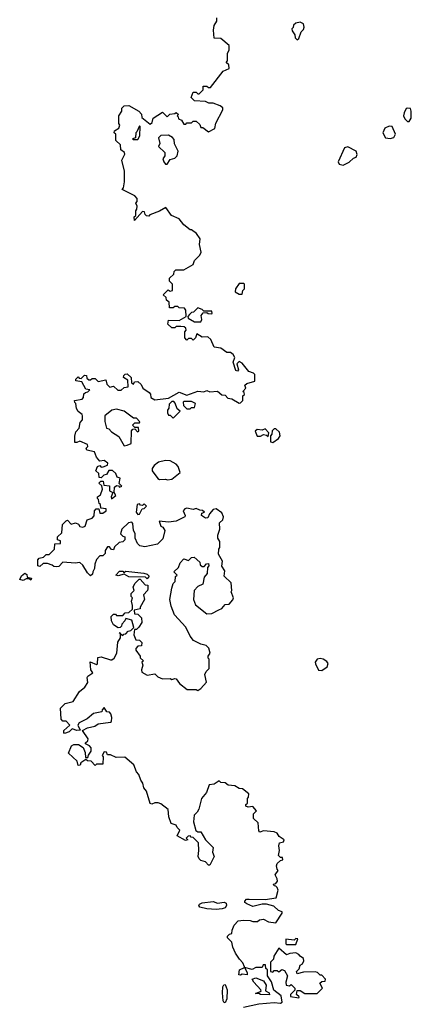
# Model space of a CAD drawing. Extents: x 1980017 to 2252640, y 74400 to 266395.
# Tile 283 of 388: x 2144232 to 2146790, y 212640 to 219074. Entities that reach past the tile are written whole.
import ezdxf

# ---------------------------------------------------------------- set-up
doc = ezdxf.new("R2010")
doc.units = 0

msp = doc.modelspace()

# ---------------------------------------------------------------- linework, layer by layer
at = {"layer": '0CON20XD'}
for points in [[(2144710, 215465), (2144708.3, 215451.7), (2144695, 215440), (2144675, 215460), (2144645, 215510), (2144625, 215527.5), (2144595, 215522.5), (2144515, 215530), (2144488.3, 215501.7), (2144475, 215497.5), (2144455, 215500), (2144445, 215510), (2144415, 215520), (2144385, 215520), (2144365, 215500), (2144350, 215505), (2144350, 215545), (2144360, 215555), (2144388.3, 215561.7), (2144405, 215580), (2144425, 215580), (2144460, 215615), (2144461.7, 215648.3), (2144498.3, 215651.7), (2144498.3, 215668.3), (2144480, 215675), (2144480, 215695), (2144508.3, 215721.7), (2144512.5, 215775), (2144535, 215800), (2144545, 215802.5), (2144568.3, 215778.3), (2144596.7, 215786.7), (2144616.4, 215776.4), (2144625, 215762.5), (2144645, 215757.5), (2144660, 215765), (2144672.5, 215805), (2144705, 215817.5), (2144718.3, 215831.7), (2144720, 215865), (2144731.7, 215878.3), (2144748.3, 215878.3), (2144755, 215850), (2144775, 215850), (2144797.5, 215865), (2144797, 215877), (2144761.7, 215881.7), (2144760, 215905), (2144751.7, 215911.7), (2144747.5, 215937.5), (2144740, 215945), (2144740, 215955), (2144760, 215970), (2144772.5, 216005), (2144768.3, 216028.3), (2144750, 216045), (2144761.7, 216058.3), (2144778.3, 216058.3), (2144781.7, 216031.7), (2144818.3, 216028.3), (2144820, 215995), (2144840, 215985), (2144830, 215955), (2144832.5, 215942.5), (2144860, 215965), (2144850, 215985), (2144851.7, 216018.3), (2144865, 216030), (2144878.3, 216028.3), (2144885, 216020), (2144900, 216025), (2144882.5, 216042.5), (2144888.3, 216078.3), (2144870, 216085), (2144859.3, 216109.3), (2144837.7, 216127.7), (2144815, 216127.5), (2144798.3, 216101.7), (2144781.7, 216098.3), (2144765, 216080), (2144751.7, 216081.7), (2144748.3, 216108.3), (2144730, 216125), (2144740, 216155), (2144755, 216160), (2144765, 216150), (2144777, 216153), (2144805, 216162.5), (2144807.5, 216175), (2144785, 216192.5), (2144755, 216190), (2144733.3, 216215), (2144720, 216250), (2144670.7, 216260.7), (2144667.5, 216275), (2144677.5, 216285), (2144675, 216297.5), (2144625, 216320), (2144605, 216310), (2144591.7, 216311.7), (2144593, 216353), (2144598.3, 216381.7), (2144620, 216405), (2144628.3, 216441.7), (2144641.7, 216458.3), (2144642.5, 216485), (2144640, 216495), (2144613.6, 216513.6), (2144603, 216533), (2144600, 216565), (2144591.7, 216571.7), (2144590, 216585), (2144640, 216595), (2144650, 216605), (2144651.7, 216628.3), (2144661.7, 216638.3), (2144678.3, 216641.7), (2144690, 216655), (2144665, 216660), (2144638.3, 216708.3), (2144600, 216715), (2144600, 216725), (2144615, 216740), (2144621.7, 216731.7), (2144635, 216730), (2144655, 216750), (2144668.3, 216748.3), (2144671.7, 216731.7), (2144685, 216720), (2144695, 216720), (2144705, 216730), (2144725, 216730), (2144745, 216710), (2144795, 216720), (2144801.7, 216691.7), (2144821.7, 216671.7), (2144845, 216680), (2144873, 216653), (2144895, 216652.5), (2144915, 216670), (2144940, 216675), (2144938.3, 216718.3), (2144910, 216735), (2144911.7, 216748.3), (2144921.7, 216758.3), (2144935, 216760), (2144960, 216735), (2144961.7, 216701.7), (2144975, 216692.5), (2144981.7, 216708.3), (2145005, 216710), (2145025, 216690), (2145037, 216667), (2145078.3, 216638.3), (2145087, 216627), (2145090, 216605), (2145115, 216590), (2145205, 216600), (2145275, 216640), (2145325, 216620), (2145395, 216647.5), (2145435, 216642.5), (2145455, 216650), (2145475, 216642.5), (2145525, 216647.5), (2145551.7, 216621.7), (2145575, 216620), (2145591.7, 216601.7), (2145617, 216597), (2145665, 216567.5), (2145675, 216570), (2145690, 216585), (2145690, 216615), (2145700, 216625), (2145698.3, 216638.3), (2145690, 216645), (2145710, 216665), (2145703.9, 216686.1), (2145715, 216696.7), (2145768.3, 216711.7), (2145767.5, 216755), (2145760, 216765), (2145730, 216775), (2145685, 216830), (2145665, 216840), (2145650, 216825), (2145662.5, 216785), (2145655, 216777.5), (2145645, 216782.5), (2145627.5, 216835), (2145637, 216867), (2145626.4, 216886.4), (2145608.3, 216898.3), (2145585, 216900), (2145545, 216927.5), (2145503.6, 216933.6), (2145480, 216985), (2145461.7, 217001.7), (2145425, 217000), (2145390, 217020), (2145380, 216995), (2145365, 216980), (2145355, 216990), (2145335, 216990), (2145325, 216980), (2145310, 216995), (2145310, 217035), (2145320, 217045), (2145318.3, 217058.3), (2145307, 217067), (2145285, 217070), (2145255, 217070), (2145245, 217060), (2145225, 217060), (2145200, 217085), (2145205, 217110), (2145275, 217107.5), (2145320, 217135), (2145317.5, 217175), (2145308.3, 217188.3), (2145275, 217190), (2145265, 217200), (2145245, 217200), (2145235, 217190), (2145211.7, 217191.7), (2145208.3, 217228.3), (2145191.7, 217241.7), (2145188.3, 217258.3), (2145170, 217275), (2145201.7, 217308.3), (2145215, 217300), (2145230, 217305), (2145230, 217345), (2145210, 217365), (2145210, 217385), (2145238.3, 217411.7), (2145241.7, 217428.3), (2145251.7, 217438.3), (2145305, 217440), (2145366.4, 217473.6), (2145375, 217500), (2145410, 217535), (2145417.5, 217555), (2145407.5, 217605), (2145411.7, 217641.7), (2145386.4, 217676.4), (2145355, 217700), (2145345, 217700), (2145305, 217732.5), (2145275, 217772.5), (2145223.6, 217793.6), (2145187, 217847), (2145145, 217822.5), (2145081.7, 217798.3), (2145075, 217790), (2145061.7, 217791.7), (2145051.7, 217801.7), (2145048.3, 217818.3), (2145035, 217820), (2144981.7, 217761.7), (2144980, 217785), (2144990, 217795), (2144990, 217825), (2144997.5, 217835), (2145000, 217855), (2144990, 217875), (2145000, 217885), (2145000, 217905), (2144985, 217922.5), (2144902.5, 217965), (2144910, 217975), (2144917.5, 218015), (2144917.5, 218085), (2144900, 218155), (2144920, 218195), (2144917.5, 218205), (2144893, 218223), (2144890, 218255), (2144860, 218285), (2144860, 218325), (2144850, 218335), (2144851.7, 218348.3), (2144880, 218365), (2144887.5, 218385), (2144880, 218395), (2144880, 218445), (2144900, 218475), (2144900, 218495), (2144915, 218510), (2144945, 218512.5), (2145010, 218475), (2145027, 218457), (2145030, 218435), (2145085, 218390), (2145098.3, 218401.7), (2145105, 218430), (2145165, 218470), (2145195, 218440), (2145213, 218457), (2145245, 218460), (2145255, 218467.5), (2145270, 218455), (2145260, 218445), (2145268.3, 218438.3), (2145270, 218425), (2145288.3, 218418.3), (2145305, 218390), (2145318.3, 218391.7), (2145325, 218400), (2145355, 218400), (2145365, 218410), (2145385, 218410), (2145408.3, 218388.3), (2145415, 218370), (2145428.3, 218368.3), (2145465, 218340), (2145506.4, 218363.6), (2145513, 218397), (2145560, 218485), (2145558.3, 218498.3), (2145541.7, 218511.7), (2145495, 218527.5), (2145468.3, 218528.3), (2145445, 218540), (2145375, 218542.5), (2145352.5, 218565), (2145365, 218600), (2145385, 218600), (2145395, 218590), (2145405, 218590), (2145430, 218615), (2145431.7, 218638.3), (2145455, 218640), (2145465, 218630), (2145478.3, 218631.7), (2145561.7, 218738.3), (2145600, 218755), (2145598.3, 218778.3), (2145580, 218795), (2145590, 218805), (2145590, 218855), (2145600, 218875), (2145600, 218905), (2145545, 218950), (2145503, 218953), (2145497.5, 219005), (2145503.6, 219036.4), (2145520, 219065), (2145520, 219085)], [(2146045, 218942.5), (2146055, 218950), (2146070, 218995), (2146085, 219010), (2146090, 219025), (2146086.4, 219046.4), (2146065, 219057.5), (2146035, 219050), (2146021.7, 219038.3), (2146018.3, 219021.7), (2146010, 219015), (2146011.7, 219001.7), (2146030, 218975), (2146032.5, 218955), (2146045, 218942.5)], [(2146775, 218407.5), (2146789.3, 218430.7), (2146790, 218475), (2146785, 218492.5), (2146765, 218496.7), (2146757, 218493), (2146742.5, 218465), (2146740, 218445), (2146747.5, 218425), (2146765, 218407.5), (2146775, 218407.5)], [(2145005, 218290), (2145017.5, 218315), (2145020, 218375), (2145015, 218380), (2144998.3, 218341.7), (2144990, 218335), (2144988.3, 218301.7), (2144970, 218295), (2144975, 218290), (2145005, 218290)], [(2146653, 218297), (2146675, 218303.3), (2146686.7, 218325), (2146665.9, 218375.9), (2146645, 218378.8), (2146616.1, 218363.9), (2146603.8, 218335), (2146620.7, 218300.7), (2146653, 218297)], [(2145195, 218130), (2145215, 218160), (2145245, 218170), (2145260, 218185), (2145267.5, 218215), (2145243.6, 218263.6), (2145241.7, 218291.7), (2145230, 218305), (2145205, 218320), (2145155, 218317.5), (2145138.3, 218301.7), (2145147.5, 218265), (2145140, 218245), (2145180, 218205), (2145180, 218185), (2145167.5, 218165), (2145173.9, 218143.9), (2145185, 218130), (2145195, 218130)], [(2146345, 218123.8), (2146385, 218142.5), (2146411.7, 218168.3), (2146430, 218175), (2146436.7, 218193.3), (2146430, 218215), (2146375, 218242), (2146354.1, 218235.9), (2146312.5, 218145), (2146319.3, 218129.3), (2146345, 218123.8)], [(2145685, 217280), (2145690, 217305), (2145700, 217315), (2145700, 217345), (2145695, 217350), (2145665, 217350), (2145642.5, 217315), (2145640, 217295), (2145665, 217280), (2145685, 217280)], [(2145415, 217100), (2145422.5, 217115), (2145418.3, 217141.7), (2145431.7, 217158.3), (2145455, 217160), (2145463, 217153), (2145485, 217152.5), (2145490, 217155), (2145488.3, 217168.3), (2145435, 217170), (2145425, 217180), (2145395, 217190), (2145368.3, 217161.7), (2145355, 217160), (2145341.7, 217148.3), (2145330, 217135), (2145333, 217123), (2145375, 217100), (2145415, 217100)], [(2145235, 216470), (2145280, 216515), (2145261.7, 216531.7), (2145248.3, 216568.3), (2145238.3, 216578.3), (2145225, 216580), (2145208.3, 216561.7), (2145207.5, 216535), (2145198.3, 216521.7), (2145197.5, 216505), (2145205, 216490), (2145215, 216490), (2145235, 216470)], [(2145345, 216530), (2145355, 216540), (2145375, 216540), (2145380, 216565), (2145355, 216580), (2145305, 216580), (2145300, 216575), (2145301.7, 216551.7), (2145325, 216530), (2145345, 216530)], [(2144915, 216290), (2144935, 216292.5), (2144960, 216305), (2144961.7, 216388.3), (2144971.7, 216398.3), (2144985, 216400), (2145001.7, 216381.7), (2145010, 216385), (2145008.3, 216408.3), (2144985, 216410), (2144970, 216425), (2144985, 216440), (2145015, 216440), (2145017.5, 216445), (2144995, 216470), (2144975, 216470), (2144915, 216516.2), (2144865, 216528.8), (2144835, 216523.3), (2144787.5, 216485), (2144788.3, 216448.3), (2144800, 216405), (2144815, 216400), (2144831.7, 216381.7), (2144879.3, 216349.3), (2144915, 216290)], [(2145855, 216350), (2145860, 216375), (2145835, 216400), (2145815, 216392.5), (2145783.9, 216396.1), (2145770, 216385), (2145783, 216353), (2145805, 216352.5), (2145825, 216362.5), (2145845, 216360), (2145855, 216350)], [(2145885, 216310), (2145923, 216337), (2145932.5, 216355), (2145928.3, 216378.3), (2145905, 216400), (2145895, 216400), (2145881.7, 216388.3), (2145880, 216365), (2145870, 216355), (2145870, 216315), (2145885, 216310)], [(2145197, 216067), (2145225, 216072.5), (2145280, 216115), (2145266.7, 216155), (2145255, 216170), (2145215, 216191.2), (2145185, 216193.8), (2145138.3, 216181.7), (2145109.6, 216160.5), (2145098.3, 216141.7), (2145096.7, 216125), (2145135, 216076.7), (2145145, 216070), (2145185, 216072.5), (2145197, 216067)], [(2145737, 213187), (2145755, 213180), (2145785, 213180), (2145798.3, 213191.7), (2145825, 213196.7), (2145858.3, 213178.3), (2145905, 213172.5), (2145947.5, 213235), (2145947.5, 213245), (2145922.2, 213252.2), (2145891.7, 213281.7), (2145845, 213293.8), (2145815, 213293.8), (2145755, 213280), (2145716, 213296), (2145703.3, 213305), (2145702.5, 213315), (2145714, 213326), (2145732, 213328), (2145835, 213324), (2145907.5, 213335), (2145920.8, 213385), (2145915, 213402.5), (2145905, 213412.5), (2145893.6, 213413.6), (2145890, 213425), (2145905, 213430), (2145916.1, 213443.9), (2145915, 213460), (2145900, 213485), (2145920, 213515), (2145913, 213523), (2145910, 213545), (2145915, 213560), (2145935, 213580), (2145950, 213585), (2145948.3, 213598.3), (2145935, 213600), (2145923, 213613), (2145930, 213645), (2145923.8, 213676.2), (2145930, 213695), (2145955, 213702.5), (2145960, 213715), (2145926.7, 213736.7), (2145915, 213757.5), (2145895, 213767.5), (2145825, 213772.5), (2145800, 213765), (2145793.6, 213773.6), (2145790, 213825), (2145760, 213855), (2145760, 213885), (2145780, 213905), (2145755, 213933.3), (2145725, 213927.5), (2145710, 213935), (2145710, 213945), (2145720, 213955), (2145720, 213985), (2145727, 213993), (2145730, 214015), (2145687, 214047), (2145665, 214050), (2145637, 214067), (2145595, 214072.5), (2145575, 214087.5), (2145545, 214090), (2145535, 214100), (2145501.7, 214078.3), (2145470, 214075), (2145452.5, 214025), (2145420, 213985), (2145402.5, 213915), (2145392.5, 213895), (2145372.5, 213875), (2145367.5, 213832.5), (2145382.5, 213775), (2145395, 213767.5), (2145416.4, 213766.4), (2145446.7, 213715), (2145496.2, 213665), (2145491.2, 213635), (2145502.5, 213605), (2145475, 213550), (2145465, 213550), (2145445, 213570), (2145415, 213580), (2145405, 213590), (2145397.5, 213605), (2145403.3, 213645), (2145400, 213695), (2145365, 213730), (2145351.7, 213731.7), (2145345, 213740), (2145331.7, 213738.3), (2145320, 213725), (2145330, 213715), (2145315, 213710), (2145261.7, 213741.7), (2145277.5, 213777.5), (2145260, 213795), (2145255, 213810), (2145221.7, 213821.7), (2145207.5, 213865), (2145203, 213913), (2145155, 213950), (2145137, 213957), (2145115, 213957.5), (2145095, 213947.5), (2145085, 213952.5), (2145061.7, 214031.7), (2145042.5, 214055), (2145037.5, 214085), (2145023.3, 214105), (2145010.7, 214140.7), (2144995, 214160), (2144977.5, 214205), (2144920, 214255), (2144863, 214253), (2144825, 214270), (2144805, 214270), (2144798.3, 214288.3), (2144785, 214290), (2144770, 214265), (2144777.5, 214257.5), (2144775, 214210), (2144735, 214210), (2144725, 214200), (2144698.3, 214228.3), (2144675, 214230), (2144665, 214240), (2144631.7, 214218.3), (2144628.3, 214201.7), (2144615, 214200), (2144608.3, 214228.3), (2144551.7, 214281.7), (2144570.7, 214329.3), (2144585, 214337.5), (2144617.5, 214337.5), (2144647.5, 214317.5), (2144660, 214285), (2144661.7, 214251.7), (2144678.3, 214251.7), (2144681.7, 214268.3), (2144700, 214295), (2144700, 214315), (2144688.3, 214328.3), (2144661.7, 214341.7), (2144661.7, 214348.3), (2144678.3, 214361.7), (2144680, 214375), (2144641.7, 214428.3), (2144675, 214447.5), (2144723.6, 214456.4), (2144745, 214472.5), (2144825, 214482.5), (2144831.7, 214488.3), (2144833.3, 214515), (2144828.3, 214538.3), (2144818.3, 214548.3), (2144801.7, 214551.7), (2144785, 214580), (2144770, 214565), (2144768.3, 214551.7), (2144715, 214540), (2144673.6, 214506.4), (2144620.7, 214479.3), (2144612.5, 214465), (2144628.3, 214431.7), (2144605, 214430), (2144575, 214440), (2144555, 214420), (2144525, 214410), (2144520, 214415), (2144521.7, 214428.3), (2144560, 214465), (2144535, 214490), (2144515, 214490), (2144502.5, 214502.5), (2144500, 214575), (2144530, 214605), (2144581.7, 214618.3), (2144623.8, 214685), (2144658.3, 214711.7), (2144677, 214743), (2144673.3, 214775), (2144677.5, 214785), (2144710, 214805), (2144697.5, 214825), (2144691.7, 214878.3), (2144735, 214860), (2144740, 214865), (2144743, 214907), (2144765, 214910), (2144825, 214890), (2144835, 214890), (2144849.3, 214900.7), (2144867.5, 214935), (2144873.6, 215006.4), (2144890, 215035), (2144890, 215060), (2144881.7, 215068.3), (2144888.3, 215068.3), (2144890, 215060), (2144905, 215050), (2144911.7, 215058.3), (2144925, 215060), (2144941.7, 215078.3), (2144958.3, 215081.7), (2144978.3, 215101.7), (2144965, 215150), (2144925, 215160), (2144920, 215145), (2144900, 215125), (2144898.3, 215111.7), (2144888.3, 215101.7), (2144875, 215100), (2144845, 215120), (2144832.5, 215145), (2144830, 215175), (2144845, 215190), (2144858.3, 215188.3), (2144865, 215180), (2144905, 215180), (2144921.7, 215198.3), (2144945, 215200), (2144968.3, 215221.7), (2144970, 215245), (2144962.5, 215275), (2144970, 215295), (2144960, 215305), (2144960, 215325), (2144980, 215345), (2144972.5, 215365), (2144985, 215390), (2145011.7, 215418.3), (2145018.3, 215418.3), (2145051.7, 215381.7), (2145068.3, 215378.3), (2145070, 215355), (2145067.5, 215345), (2145040, 215315), (2145047.5, 215285), (2145020, 215235), (2145020, 215225), (2144980, 215215), (2144981.7, 215191.7), (2145005, 215190), (2145027.5, 215165), (2145030, 215135), (2145010, 215105), (2144995, 215090), (2144981.7, 215088.3), (2144977.5, 215055), (2144991.7, 215021.7), (2145015, 215020), (2145030, 215005), (2145028.3, 214981.7), (2145005, 214980), (2144990, 214965), (2144990, 214955), (2145020, 214915), (2145020, 214905), (2145040, 214885), (2145030, 214875), (2145037.5, 214855), (2145027.5, 214825), (2145030, 214810), (2145065, 214790), (2145115, 214800), (2145135, 214780), (2145165, 214767.5), (2145215, 214770), (2145225, 214762.5), (2145245, 214770), (2145255, 214767.5), (2145277, 214737), (2145326.4, 214696.4), (2145385, 214697.5), (2145395, 214690), (2145416.4, 214703.6), (2145452.5, 214745), (2145442.5, 214795), (2145450, 214815), (2145470, 214835), (2145470, 214895), (2145462.5, 214902.5), (2145462.5, 214915), (2145477.5, 214935), (2145467, 214967), (2145450, 214985), (2145415, 214992.5), (2145368.3, 215018.3), (2145346.4, 215046.4), (2145316.7, 215105), (2145243.8, 215185), (2145221.2, 215241.2), (2145213.8, 215285), (2145225, 215360), (2145235, 215390), (2145247, 215403), (2145250, 215435), (2145260, 215445), (2145240, 215465), (2145270, 215495), (2145280, 215525), (2145305, 215550), (2145335, 215540), (2145355, 215560), (2145371.7, 215561.7), (2145408.3, 215528.3), (2145411.7, 215511.7), (2145425, 215500), (2145438.3, 215501.7), (2145451.7, 215518.3), (2145465, 215520), (2145467.5, 215505), (2145460, 215495), (2145457.5, 215455), (2145438.3, 215431.7), (2145427.5, 215385), (2145395, 215370), (2145372.5, 215345), (2145367.5, 215285), (2145380.7, 215250.7), (2145455, 215192.5), (2145487, 215193), (2145533, 215217), (2145553, 215227), (2145575, 215252.5), (2145600, 215255), (2145625, 215282.5), (2145628.8, 215295), (2145612.5, 215335), (2145617.5, 215345), (2145612.5, 215395), (2145568.3, 215438.3), (2145573, 215473), (2145553.6, 215503.6), (2145557.5, 215535), (2145530.7, 215580.7), (2145532.5, 215615), (2145540, 215625), (2145540, 215665), (2145527.5, 215685), (2145527.5, 215705), (2145540, 215745), (2145537.5, 215785), (2145560, 215805), (2145563.8, 215825), (2145551.7, 215851.7), (2145515, 215877.5), (2145497, 215873), (2145472.5, 215845), (2145461.7, 215818.3), (2145445, 215817.5), (2145420, 215835), (2145421.7, 215848.3), (2145440, 215855), (2145427, 215867), (2145408.3, 215868.3), (2145385, 215880), (2145365, 215872.5), (2145325, 215881.2), (2145312, 215878), (2145300, 215865), (2145312.5, 215835), (2145310, 215825), (2145255, 215797.5), (2145205, 215790), (2145143.3, 215796.7), (2145153.3, 215765), (2145166.7, 215756.7), (2145180, 215735), (2145168.3, 215681.7), (2145132.5, 215647.5), (2145050.7, 215629.3), (2145016.2, 215636.2), (2145001.7, 215651.7), (2144986.7, 215685), (2144985.9, 215715.9), (2144976.7, 215735), (2144971.7, 215781.7), (2144965, 215790), (2144943, 215787), (2144900, 215745), (2144890, 215715), (2144905, 215700), (2144920, 215695), (2144920, 215675), (2144907, 215663), (2144881.7, 215658.3), (2144851.7, 215628.3), (2144845, 215610), (2144831.7, 215611.7), (2144818.3, 215628.3), (2144805, 215630), (2144790, 215605), (2144790, 215585), (2144775, 215570), (2144755, 215570), (2144733, 215547), (2144722.5, 215515), (2144721.7, 215488.3), (2144710, 215465)], [(2145005, 215840), (2145015, 215842.5), (2145031.7, 215878.3), (2145045, 215880), (2145060, 215895), (2145045, 215910), (2145035, 215900), (2145021.7, 215901.7), (2145015, 215910), (2145000, 215905), (2144992.5, 215855), (2145005, 215840)], [(2145065, 215420), (2145055, 215430), (2144945, 215433.3), (2144915, 215450), (2144875, 215440), (2144860, 215445), (2144885, 215470), (2144905, 215470), (2144915, 215460), (2144925, 215470), (2145043, 215457), (2145065, 215450), (2145078.3, 215438.3), (2145065, 215420)], [(2144255, 215410), (2144232.5, 215415), (2144245, 215440), (2144265, 215457.5), (2144278.3, 215448.3), (2144281.7, 215431.7), (2144310, 215425), (2144305, 215412.5), (2144295, 215420), (2144275, 215420), (2144255, 215410)], [(2146205, 214820.6), (2146240.8, 214845), (2146246.4, 214866.4), (2146239.2, 214879.2), (2146215, 214894.5), (2146195, 214899.4), (2146175.6, 214894.4), (2146161.2, 214875), (2146163.8, 214865), (2146183.2, 214823.2), (2146205, 214820.6)], [(2145515, 213258.8), (2145455, 213263.3), (2145410, 213275), (2145402.5, 213285), (2145407.5, 213295), (2145425, 213303.8), (2145495, 213311.2), (2145525, 213300), (2145567.7, 213307.7), (2145581.2, 213301.2), (2145583.8, 213285), (2145575, 213270), (2145555, 213263.3), (2145515, 213258.8)], [(2145695, 212620.8), (2145795, 212642.5), (2145895, 212651.9), (2145935, 212646.7), (2145946.2, 212655), (2145940, 212695), (2145892.7, 212732.7), (2145877, 212787), (2145850, 212825), (2145850, 212865), (2145840, 212875), (2145838.3, 212898.3), (2145821.7, 212898.3), (2145815, 212880), (2145775, 212880), (2145751.7, 212868.3), (2145700, 212880), (2145717, 212847), (2145717.5, 212832.5), (2145685, 212837.5), (2145675, 212830), (2145663, 212833), (2145667.5, 212865), (2145700, 212880), (2145700, 212885), (2145690.7, 212910.7), (2145667.5, 212935), (2145642.5, 212975), (2145623.6, 213013.6), (2145617, 213047), (2145590, 213075), (2145590, 213085), (2145601.7, 213098.3), (2145618.3, 213101.7), (2145620, 213125), (2145633, 213157), (2145660, 213185), (2145695, 213190), (2145737, 213187)], [(2146035, 213030), (2146048.3, 213068.3), (2146035, 213070), (2146025, 213060), (2145970, 213065), (2145970, 213035), (2145975, 213030), (2146035, 213030)], [(2146055, 212682.5), (2146058.3, 212688.3), (2146040, 212705), (2146045, 212730), (2146065, 212730), (2146095, 212710), (2146175, 212710), (2146210, 212745), (2146191.7, 212778.3), (2146205, 212790), (2146228.3, 212791.7), (2146230, 212805), (2146205, 212830), (2146195, 212830), (2146177, 212847), (2146161.7, 212851.7), (2146085, 212850), (2146045, 212840), (2146040, 212855), (2146058.3, 212871.7), (2146063.6, 212896.4), (2146080, 212905), (2146087.5, 212925), (2146085, 212940), (2146063.6, 212953.6), (2146056.4, 212966.4), (2146036.4, 212976.4), (2145997, 212973), (2145975, 212962.5), (2145925, 213007.5), (2145892.5, 212955), (2145890, 212935), (2145870, 212915), (2145870, 212855), (2145885, 212850), (2145895, 212860), (2145915, 212860), (2145925, 212852.5), (2145945, 212867.5), (2145961.7, 212861.7), (2145982.5, 212825), (2145970, 212785), (2145972.5, 212765), (2145995, 212760), (2146005, 212770), (2146030, 212745), (2146028.3, 212731.7), (2146000, 212705), (2146001.7, 212691.7), (2146055, 212682.5)], [(2145575, 212650), (2145565, 212653.3), (2145562, 212662), (2145556.7, 212715), (2145560, 212755), (2145565, 212766.7), (2145575, 212770), (2145586.9, 212735), (2145585.5, 212675), (2145575, 212650)], [(2145865, 212702.5), (2145805, 212703.3), (2145795, 212710), (2145771.7, 212711.7), (2145810, 212725), (2145807.5, 212735), (2145761.2, 212785), (2145750, 212805), (2145775, 212812.5), (2145823.9, 212793.9), (2145841.2, 212765), (2145837.5, 212727.5), (2145862.5, 212715), (2145865, 212702.5)]]:
    msp.add_lwpolyline(points, dxfattribs=at)

doc.saveas('drawing.dxf')
